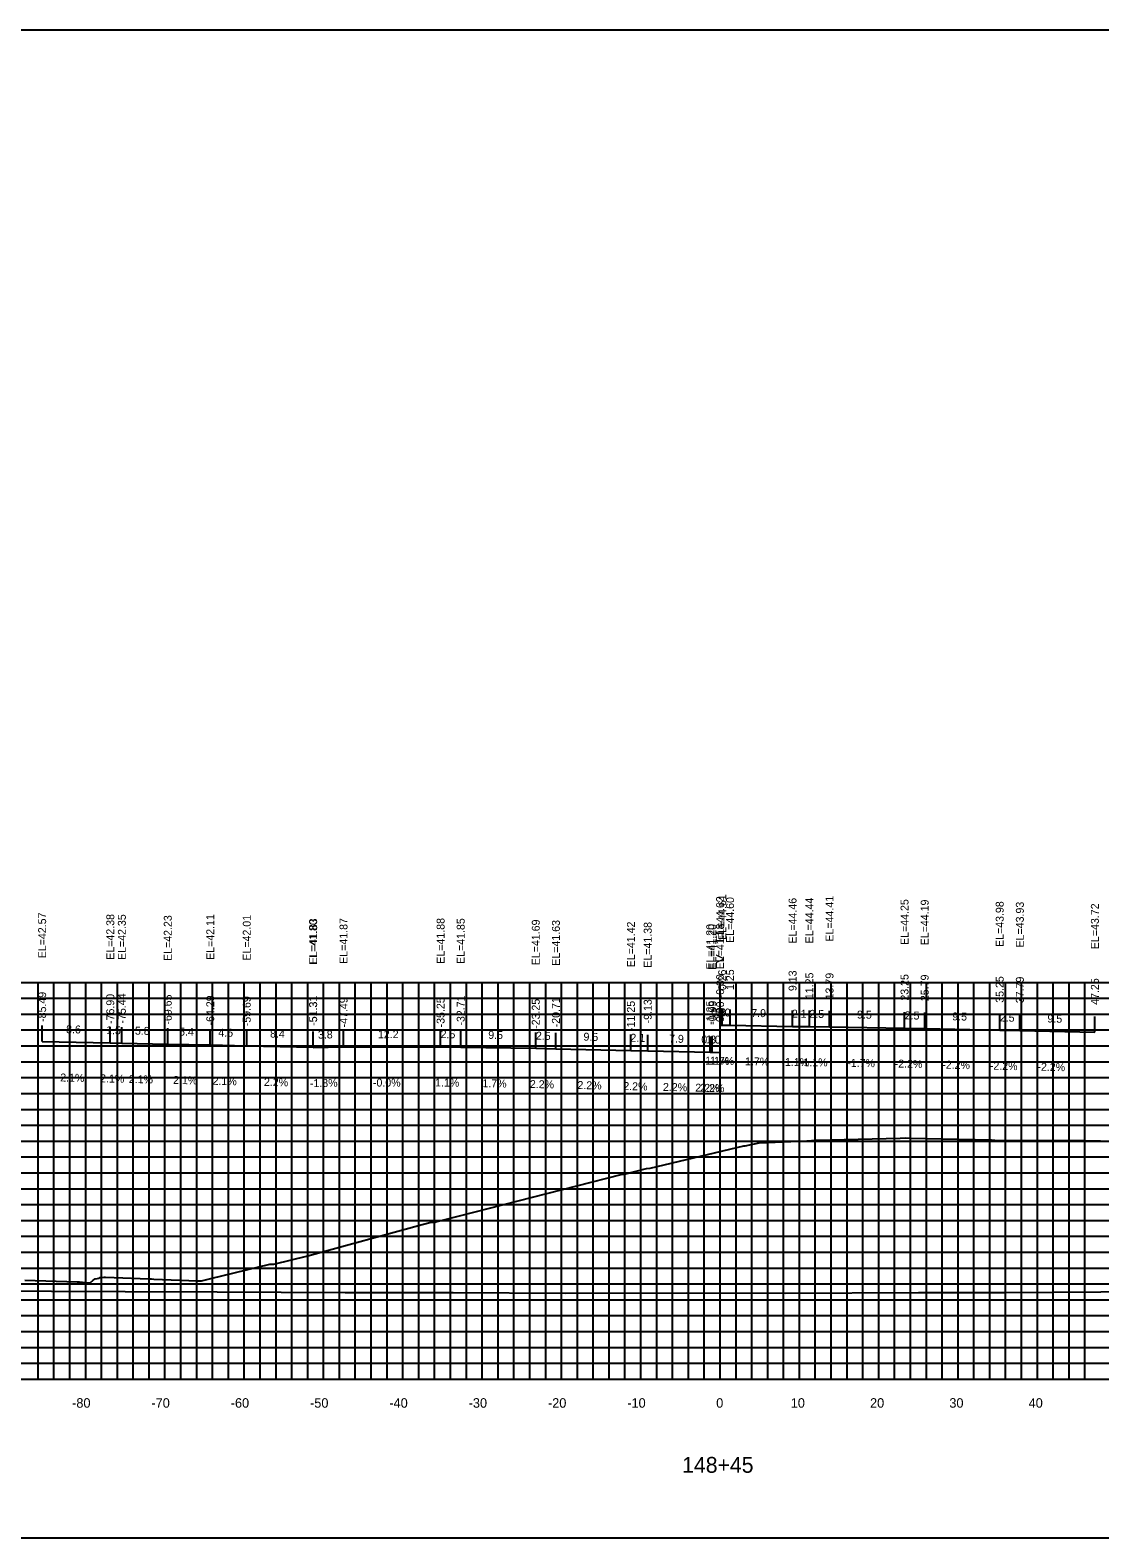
# Model space of a CAD drawing. Extents: x 1800880 to 1818864, y 245271 to 250560.
# Drawn here: x 1809125.7 to 1809260.5, y 248505.9 to 248695.9 of the extents above; entities that cross this region are included whole.
import ezdxf

# ---------------------------------------------------------------- set-up
doc = ezdxf.new("R2010")
doc.units = 0
for name, color, linetype in [('ANNO-TXT', 7, 'Continuous'), ('AXIS', 7, 'Continuous'), ('CL-CNST', 7, 'Continuous'), ('DESIGN - DRAINAGE - Bridges', 7, 'Continuous'), ('Level 32', 7, 'Continuous'), ('Level 37', 7, 'Continuous'), ('Level 46', 7, 'Continuous'), ('Level 62', 7, 'Continuous'), ('SHT-BDR', 7, 'Continuous')]:
    doc.layers.add(name, color=color, linetype=linetype)

msp = doc.modelspace()

# ---------------------------------------------------------------- linework, layer by layer
at = {"layer": 'AXIS'}
msp.add_lwpolyline([(1809212.66, 248570.54), (1809212.92, 248570.54), (1809213.91, 248570.52), (1809221.79, 248570.38), (1809223.91, 248570.36), (1809226.45, 248570.33), (1809235.91, 248570.17), (1809238.45, 248570.11), (1809247.91, 248569.9), (1809250.45, 248569.85), (1809259.91, 248569.64)], dxfattribs=at)
at = {"layer": 'CL-CNST'}
msp.add_lwpolyline([(1809124.97, 248538.4), (1809131.6, 248538.19), (1809131.7, 248538.18), (1809131.82, 248538.17), (1809131.92, 248538.16), (1809132, 248538.15), (1809132.08, 248538.15), (1809132.15, 248538.14), (1809132.2, 248538.14), (1809132.26, 248538.14), (1809133.23, 248538.07), (1809133.62, 248538.38), (1809133.85, 248538.55), (1809134.34, 248538.66), (1809134.47, 248538.71), (1809134.52, 248538.71), (1809134.93, 248538.76), (1809135.15, 248538.76), (1809140.64, 248538.56), (1809140.96, 248538.56), (1809141.27, 248538.54), (1809146.76, 248538.29), (1809146.85, 248538.29), (1809147.26, 248538.29), (1809148.44, 248538.6), (1809155.89, 248540.4), (1809156.21, 248540.41), (1809156.39, 248540.41), (1809160.69, 248541.48), (1809175.09, 248545.42), (1809176.22, 248545.71), (1809176.37, 248545.71), (1809176.6, 248545.71), (1809176.72, 248545.71), (1809176.82, 248545.73), (1809177.84, 248545.99), (1809200.2, 248551.7), (1809200.56, 248551.77), (1809200.62, 248551.77), (1809203.37, 248552.47), (1809203.85, 248552.49), (1809215.63, 248555.32), (1809215.83, 248555.32), (1809217.6, 248555.68), (1809223.6, 248555.95), (1809224.75, 248556.03), (1809235.35, 248556.29), (1809236.09, 248556.31), (1809236.59, 248556.3), (1809246.89, 248556.06), (1809247.31, 248556.05), (1809258.57, 248556), (1809260.64, 248555.95)], dxfattribs=at)
at = {"layer": 'DESIGN - DRAINAGE - Bridges'}
for p, q in [((1809062.66, 248525.92), (1809362.66, 248525.92)), ((1809132.66, 248525.86), (1809132.66, 248525.92)), ((1809142.66, 248525.86), (1809142.66, 248525.92)), ((1809152.66, 248525.86), (1809152.66, 248525.92)), ((1809162.66, 248525.86), (1809162.66, 248525.92)), ((1809172.66, 248525.86), (1809172.66, 248525.92)), ((1809182.66, 248525.86), (1809182.66, 248525.92)), ((1809192.66, 248525.86), (1809192.66, 248525.92)), ((1809202.66, 248525.86), (1809202.66, 248525.92)), ((1809212.66, 248525.86), (1809212.66, 248525.92)), ((1809222.66, 248525.86), (1809222.66, 248525.92)), ((1809232.66, 248525.86), (1809232.66, 248525.92)), ((1809242.66, 248525.86), (1809242.66, 248525.92)), ((1809252.66, 248525.86), (1809252.66, 248525.92))]:
    msp.add_line(p, q, dxfattribs=at)
at = {"layer": 'Level 37'}
for p, q in [((1809212.66, 248570.54), (1809212.66, 248572.54)), ((1809212.92, 248570.54), (1809212.92, 248572.54)), ((1809213.91, 248570.52), (1809213.91, 248572.52)), ((1809221.79, 248570.38), (1809221.79, 248572.38)), ((1809223.91, 248570.36), (1809223.91, 248572.36)), ((1809226.45, 248570.33), (1809226.45, 248572.33)), ((1809235.91, 248570.17), (1809235.91, 248572.17)), ((1809238.45, 248570.11), (1809238.45, 248572.11)), ((1809247.91, 248569.9), (1809247.91, 248571.9)), ((1809250.45, 248569.85), (1809250.45, 248571.85)), ((1809259.91, 248569.64), (1809259.91, 248571.64)), ((1809127.17, 248568.49), (1809127.17, 248570.49)), ((1809135.76, 248568.3), (1809135.76, 248570.3)), ((1809137.22, 248568.27), (1809137.22, 248570.27)), ((1809143.01, 248568.15), (1809143.01, 248570.15)), ((1809148.37, 248568.03), (1809148.37, 248570.03)), ((1809152.97, 248567.93), (1809152.97, 248569.93)), ((1809161.34, 248567.75), (1809161.34, 248569.75)), ((1809161.34, 248567.72), (1809161.34, 248569.72)), ((1809165.17, 248567.79), (1809165.17, 248569.79)), ((1809177.41, 248567.8), (1809177.41, 248569.8)), ((1809179.95, 248567.77), (1809179.95, 248569.77)), ((1809189.41, 248567.61), (1809189.41, 248569.61)), ((1809191.95, 248567.55), (1809191.95, 248569.55)), ((1809201.41, 248567.34), (1809201.41, 248569.34)), ((1809203.53, 248567.3), (1809203.53, 248569.3)), ((1809211.41, 248567.12), (1809211.41, 248569.12)), ((1809211.67, 248567.12), (1809211.67, 248569.12)), ((1809212.65, 248567.1), (1809212.65, 248569.1))]:
    msp.add_line(p, q, dxfattribs=at)
msp.add_lwpolyline([(1809062.66, 248505.92), (1809362.66, 248505.92), (1809362.66, 248695.92), (1809062.66, 248695.92)], close=True, dxfattribs=at)
at = {"layer": 'Level 46'}
for p, q in [((1809062.66, 248575.92), (1809362.66, 248575.92)), ((1809126.66, 248525.92), (1809126.66, 248575.92)), ((1809128.66, 248525.92), (1809128.66, 248575.92)), ((1809130.66, 248525.92), (1809130.66, 248575.92)), ((1809132.66, 248525.92), (1809132.66, 248575.92)), ((1809134.66, 248525.92), (1809134.66, 248575.92)), ((1809136.66, 248525.92), (1809136.66, 248575.92)), ((1809138.66, 248525.92), (1809138.66, 248575.92)), ((1809140.66, 248525.92), (1809140.66, 248575.92)), ((1809142.66, 248525.92), (1809142.66, 248575.92)), ((1809144.66, 248525.92), (1809144.66, 248575.92)), ((1809146.66, 248525.92), (1809146.66, 248575.92)), ((1809148.66, 248525.92), (1809148.66, 248575.92)), ((1809150.66, 248525.92), (1809150.66, 248575.92)), ((1809152.66, 248525.92), (1809152.66, 248575.92)), ((1809154.66, 248525.92), (1809154.66, 248575.92)), ((1809156.66, 248525.92), (1809156.66, 248575.92)), ((1809158.66, 248525.92), (1809158.66, 248575.92)), ((1809160.66, 248525.92), (1809160.66, 248575.92)), ((1809162.66, 248525.92), (1809162.66, 248575.92)), ((1809164.66, 248525.92), (1809164.66, 248575.92)), ((1809166.66, 248525.92), (1809166.66, 248575.92)), ((1809168.66, 248525.92), (1809168.66, 248575.92)), ((1809170.66, 248525.92), (1809170.66, 248575.92)), ((1809172.66, 248525.92), (1809172.66, 248575.92)), ((1809174.66, 248525.92), (1809174.66, 248575.92)), ((1809176.66, 248525.92), (1809176.66, 248575.92)), ((1809178.66, 248525.92), (1809178.66, 248575.92)), ((1809180.66, 248525.92), (1809180.66, 248575.92)), ((1809182.66, 248525.92), (1809182.66, 248575.92)), ((1809184.66, 248525.92), (1809184.66, 248575.92)), ((1809186.66, 248525.92), (1809186.66, 248575.92)), ((1809188.66, 248525.92), (1809188.66, 248575.92)), ((1809190.66, 248525.92), (1809190.66, 248575.92)), ((1809192.66, 248525.92), (1809192.66, 248575.92)), ((1809194.66, 248525.92), (1809194.66, 248575.92)), ((1809196.66, 248525.92), (1809196.66, 248575.92)), ((1809198.66, 248525.92), (1809198.66, 248575.92)), ((1809200.66, 248525.92), (1809200.66, 248575.92)), ((1809202.66, 248525.92), (1809202.66, 248575.92)), ((1809204.66, 248525.92), (1809204.66, 248575.92)), ((1809206.66, 248525.92), (1809206.66, 248575.92)), ((1809208.66, 248525.92), (1809208.66, 248575.92)), ((1809210.66, 248525.92), (1809210.66, 248575.92)), ((1809212.66, 248525.92), (1809212.66, 248575.92)), ((1809214.66, 248525.92), (1809214.66, 248575.92)), ((1809216.66, 248525.92), (1809216.66, 248575.92)), ((1809218.66, 248525.92), (1809218.66, 248575.92)), ((1809220.66, 248525.92), (1809220.66, 248575.92)), ((1809222.66, 248525.92), (1809222.66, 248575.92)), ((1809224.66, 248525.92), (1809224.66, 248575.92)), ((1809226.66, 248525.92), (1809226.66, 248575.92)), ((1809228.66, 248525.92), (1809228.66, 248575.92)), ((1809230.66, 248525.92), (1809230.66, 248575.92)), ((1809232.66, 248525.92), (1809232.66, 248575.92)), ((1809234.66, 248525.92), (1809234.66, 248575.92)), ((1809236.66, 248525.92), (1809236.66, 248575.92)), ((1809238.66, 248525.92), (1809238.66, 248575.92)), ((1809240.66, 248525.92), (1809240.66, 248575.92)), ((1809242.66, 248525.92), (1809242.66, 248575.92)), ((1809244.66, 248525.92), (1809244.66, 248575.92)), ((1809246.66, 248525.92), (1809246.66, 248575.92)), ((1809248.66, 248525.92), (1809248.66, 248575.92)), ((1809250.66, 248525.92), (1809250.66, 248575.92)), ((1809252.66, 248525.92), (1809252.66, 248575.92)), ((1809254.66, 248525.92), (1809254.66, 248575.92)), ((1809256.66, 248525.92), (1809256.66, 248575.92)), ((1809258.66, 248525.92), (1809258.66, 248575.92)), ((1809062.66, 248573.92), (1809362.66, 248573.92)), ((1809062.66, 248571.92), (1809362.66, 248571.92)), ((1809062.66, 248569.92), (1809362.66, 248569.92)), ((1809062.66, 248567.92), (1809362.66, 248567.92)), ((1809062.66, 248565.92), (1809362.66, 248565.92)), ((1809062.66, 248563.92), (1809362.66, 248563.92)), ((1809062.66, 248561.92), (1809362.66, 248561.92)), ((1809062.66, 248559.92), (1809362.66, 248559.92)), ((1809062.66, 248557.92), (1809362.66, 248557.92)), ((1809062.66, 248555.92), (1809362.66, 248555.92)), ((1809062.66, 248553.92), (1809362.66, 248553.92)), ((1809062.66, 248551.92), (1809362.66, 248551.92)), ((1809062.66, 248549.92), (1809362.66, 248549.92)), ((1809062.66, 248547.92), (1809362.66, 248547.92)), ((1809062.66, 248545.92), (1809362.66, 248545.92)), ((1809062.66, 248543.92), (1809362.66, 248543.92)), ((1809062.66, 248541.92), (1809362.66, 248541.92)), ((1809062.66, 248539.92), (1809362.66, 248539.92)), ((1809062.66, 248537.92), (1809362.66, 248537.92)), ((1809062.66, 248535.92), (1809362.66, 248535.92)), ((1809062.66, 248533.92), (1809362.66, 248533.92)), ((1809062.66, 248531.92), (1809362.66, 248531.92)), ((1809062.66, 248529.92), (1809362.66, 248529.92)), ((1809062.66, 248527.92), (1809362.66, 248527.92)), ((1809062.66, 248525.92), (1809362.66, 248525.92))]:
    msp.add_line(p, q, dxfattribs=at)
at = {"layer": 'Level 62'}
for points in [[(1809127.17, 248568.49), (1809135.76, 248568.3), (1809137.22, 248568.27), (1809143.01, 248568.15), (1809148.37, 248568.03), (1809152.97, 248567.93), (1809161.34, 248567.75)], [(1809161.34, 248567.72), (1809165.17, 248567.79), (1809177.41, 248567.8), (1809179.95, 248567.77), (1809189.41, 248567.61), (1809191.95, 248567.55), (1809201.41, 248567.34), (1809203.53, 248567.3), (1809211.41, 248567.12), (1809211.67, 248567.12), (1809212.65, 248567.1)], [(1809062.66, 248537.45), (1809082.13, 248537.3), (1809088.27, 248537.28), (1809109.88, 248537.08), (1809119.03, 248537.07), (1809137.64, 248536.95), (1809149.23, 248536.94), (1809165.39, 248536.83), (1809179, 248536.85), (1809193.15, 248536.75), (1809208.45, 248536.8), (1809220.9, 248536.76), (1809237.66, 248536.84), (1809248.66, 248536.85), (1809266.66, 248536.95), (1809276.41, 248536.78), (1809295.5, 248536.9), (1809304.17, 248536.99), (1809312.16, 248536.94), (1809331.92, 248537.06), (1809339.6, 248537.19), (1809359.68, 248537.31), (1809362.66, 248537.23)]]:
    msp.add_lwpolyline(points, dxfattribs=at)

# ---------------------------------------------------------------- texts
for s, p in [('-80', (1809130.95, 248522.32)), ('-70', (1809140.95, 248522.32)), ('-60', (1809150.95, 248522.32)), ('-50', (1809160.95, 248522.32)), ('-40', (1809170.95, 248522.32)), ('-30', (1809180.95, 248522.32)), ('-20', (1809190.95, 248522.32)), ('-10', (1809200.95, 248522.32)), ('0', (1809212.16, 248522.32)), ('10', (1809221.56, 248522.32)), ('20', (1809231.56, 248522.32)), ('30', (1809241.56, 248522.32)), ('40', (1809251.56, 248522.32))]:
    msp.add_text(s, height=1.2).set_placement(p)
at = {"layer": 'ANNO-TXT'}
for s, rotation, p in [('0.3', 359.3576, (1809211.52, 248571.65)), ('1.0', 359.0171, (1809212.11, 248571.65)), ('7.9', 359.0171, (1809216.58, 248571.57)), ('2.1', 359.3576, (1809221.7, 248571.48)), ('2.5', 359.3576, (1809223.91, 248571.46)), ('9.5', 359.0171, (1809229.91, 248571.37)), ('2.5', 358.7397, (1809235.92, 248571.27)), ('9.5', 358.7397, (1809241.92, 248571.14)), ('2.5', 358.7397, (1809247.92, 248571)), ('9.5', 358.7397, (1809253.92, 248570.87)), ('8.6', 358.7736, (1809130.18, 248569.52)), ('1.5', 358.7736, (1809135.23, 248569.41)), ('5.8', 358.7736, (1809138.86, 248569.34)), ('5.4', 358.771, (1809144.43, 248569.22)), ('4.6', 358.771, (1809149.38, 248569.11)), ('8.4', 358.7429, (1809155.9, 248568.97)), ('3.8', 1.0364, (1809161.95, 248568.83)), ('12.2', 0.0274, (1809169.51, 248568.89)), ('2.5', 359.3576, (1809177.41, 248568.9)), ('9.5', 359.0171, (1809183.41, 248568.81)), ('2.5', 358.7397, (1809189.42, 248568.71)), ('9.5', 358.7397, (1809195.42, 248568.58)), ('2.1', 358.7397, (1809201.33, 248568.45)), ('7.9', 358.7397, (1809206.21, 248568.34)), ('0.3', 358.7397, (1809210.28, 248568.25)), ('1.0', 358.7397, (1809210.86, 248568.24)), ('-1.1%', 359.3576, (1809210.32, 248565.56)), ('-1.7%', 359.0171, (1809210.92, 248565.57)), ('-1.7%', 359.0171, (1809215.35, 248565.49)), ('-1.1%', 359.3576, (1809220.38, 248565.4)), ('-1.1%', 359.3576, (1809222.71, 248565.37)), ('-1.7%', 359.0171, (1809228.68, 248565.29)), ('-2.2%', 358.7397, (1809234.66, 248565.2)), ('-2.2%', 358.7397, (1809240.66, 248565.06)), ('-2.2%', 358.7397, (1809246.66, 248564.93)), ('-2.2%', 358.7397, (1809252.66, 248564.8)), ('2.1%', 358.7736, (1809129.44, 248563.44)), ('2.1%', 358.7736, (1809134.47, 248563.33)), ('2.1%', 358.7736, (1809138.09, 248563.25)), ('2.1%', 358.771, (1809143.67, 248563.13)), ('2.1%', 358.771, (1809148.65, 248563.02)), ('2.2%', 358.7429, (1809155.13, 248562.88)), ('-1.8%', 1.0364, (1809160.94, 248562.71)), ('-0.0%', 0.0274, (1809168.88, 248562.79)), ('1.1%', 359.3576, (1809176.71, 248562.81)), ('1.7%', 359.0171, (1809182.68, 248562.72)), ('2.2%', 358.7397, (1809188.66, 248562.62)), ('2.2%', 358.7397, (1809194.66, 248562.49)), ('2.2%', 358.7397, (1809200.44, 248562.36)), ('2.2%', 358.7397, (1809205.44, 248562.25)), ('2.2%', 358.7397, (1809209.52, 248562.16)), ('2.2%', 358.7397, (1809210.14, 248562.15))]:
    msp.add_text(s, height=1, rotation=rotation, dxfattribs=at).set_placement(p)
at = {"layer": 'DESIGN - DRAINAGE - Bridges'}
msp.add_text('>', height=1.5, dxfattribs=at).set_placement((1809212.05, 248578.17))
at = {"layer": 'Level 32'}
msp.add_text('148+45', height=2, dxfattribs=at).set_placement((1809207.87, 248514.12))
at = {"layer": 'SHT-BDR'}
for s, p in [('EL=44.62', (1809213.16, 248581.01)), ('EL=44.61', (1809213.42, 248581.26)), ('EL=44.60', (1809214.41, 248580.91)), ('EL=44.46', (1809222.29, 248580.81)), ('EL=44.44', (1809224.41, 248580.83)), ('EL=44.41', (1809226.95, 248581.06)), ('EL=42.57', (1809127.67, 248578.96)), ('EL=44.25', (1809236.41, 248580.64)), ('EL=44.19', (1809238.95, 248580.59)), ('EL=43.98', (1809248.41, 248580.38)), ('EL=43.93', (1809250.95, 248580.32)), ('EL=43.72', (1809260.41, 248580.11)), ('EL=42.38', (1809136.26, 248578.77)), ('EL=42.35', (1809137.72, 248578.74)), ('EL=42.23', (1809143.51, 248578.62)), ('EL=42.11', (1809148.87, 248578.76)), ('EL=42.01', (1809153.47, 248578.66)), ('EL=41.83', (1809161.84, 248578.22)), ('EL=41.80', (1809161.84, 248578.12)), ('EL=41.87', (1809165.67, 248578.26)), ('EL=41.88', (1809177.91, 248578.27)), ('EL=41.85', (1809180.45, 248578.24)), ('EL=41.69', (1809189.91, 248578.08)), ('EL=41.63', (1809192.45, 248578.02)), ('EL=41.42', (1809201.91, 248577.82)), ('EL=41.38', (1809204.03, 248577.77)), ('EL=41.20', (1809211.91, 248577.52)), ('EL=41.20', (1809212.17, 248577.51)), ('EL=41.18', (1809213.15, 248577.57)), ('0.26', (1809213.42, 248574.93)), ('1.25', (1809214.41, 248574.96)), ('9.13', (1809222.29, 248574.82)), ('11.25', (1809224.41, 248573.81)), ('13.79', (1809226.95, 248573.78)), ('-0.00', (1809213.16, 248573.91)), ('23.25', (1809236.41, 248573.62)), ('25.79', (1809238.95, 248573.56)), ('35.25', (1809248.41, 248573.35)), ('37.79', (1809250.95, 248573.3)), ('47.25', (1809260.41, 248573.09)), ('-85.49', (1809127.67, 248570.94)), ('-76.90', (1809136.26, 248570.68)), ('-75.44', (1809137.72, 248570.73)), ('-69.65', (1809143.51, 248570.6)), ('-64.29', (1809148.87, 248570.49)), ('-59.69', (1809153.47, 248570.39)), ('-51.31', (1809161.84, 248570.46)), ('-51.31', (1809161.84, 248570.43)), ('-47.49', (1809165.67, 248570.25)), ('-35.25', (1809177.91, 248570.25)), ('-32.71', (1809180.45, 248570.48)), ('-23.25', (1809189.91, 248570.06)), ('-20.71', (1809192.45, 248570.26)), ('-11.25', (1809201.91, 248569.8)), ('-9.13', (1809204.03, 248570.75)), ('-1.25', (1809211.91, 248570.57)), ('-0.99', (1809212.17, 248570.57)), ('-0.00', (1809213.15, 248570.47))]:
    msp.add_text(s, height=1, rotation=90, dxfattribs=at).set_placement(p)

doc.saveas('drawing.dxf')
